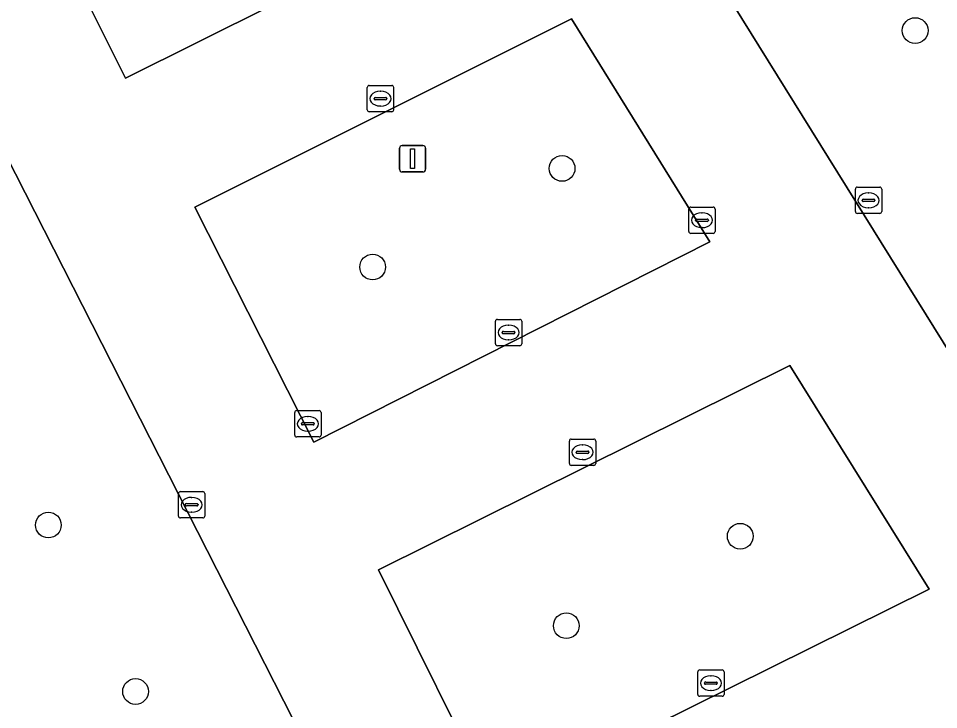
# Model space of a CAD drawing. Extents: x 158835 to 160077, y 386387 to 387778.
# Drawn here: x 159734.01 to 159768.98, y 387569.85 to 387596.1 of the extents above; entities that cross this region are included whole.
import ezdxf

# ---------------------------------------------------------------- set-up
doc = ezdxf.new("R2010")
doc.units = 0
for name, color, linetype in [('IMGEO_Boom', 7, 'Continuous'), ('IMGEO_Kolk', 7, 'Continuous'), ('IMGEO_Lichtmast', 7, 'Continuous'), ('IMGEO_Parkeervlak_open', 7, 'Continuous'), ('IMGEO_Rijbaan_lokaal_open', 7, 'Continuous')]:
    doc.layers.add(name, color=color, linetype=linetype)

msp = doc.modelspace()

# ---------------------------------------------------------------- linework, layer by layer
at = {"layer": 'IMGEO_Boom'}
for centre in [(159768.087, 387595.639), (159754.668, 387590.404), (159747.467, 387586.659), (159735.145, 387576.859), (159761.439, 387576.433), (159754.828, 387573.035), (159738.457, 387570.537)]:
    msp.add_circle(centre, 0.489, dxfattribs=at)
at = {"layer": 'IMGEO_Kolk'}
for p, q in [((159747.341, 387593.554), (159748.193, 387593.554)), ((159747.266, 387592.628), (159747.266, 387593.48)), ((159747.754, 387593.334), (159747.779, 387593.334)), ((159748.267, 387593.48), (159748.267, 387592.628)), ((159747.525, 387593.048), (159747.525, 387593.06)), ((159747.963, 387593.011), (159747.565, 387593.011)), ((159747.568, 387593.097), (159747.966, 387593.097)), ((159748.009, 387593.06), (159748.009, 387593.048)), ((159748.193, 387592.554), (159747.341, 387592.554)), ((159747.777, 387592.774), (159747.752, 387592.774)), ((159765.889, 387589.692), (159766.741, 387589.692)), ((159765.814, 387588.766), (159765.814, 387589.618)), ((159766.302, 387589.472), (159766.327, 387589.472)), ((159766.815, 387589.618), (159766.815, 387588.766)), ((159766.073, 387589.186), (159766.073, 387589.198)), ((159766.511, 387589.149), (159766.113, 387589.149)), ((159766.116, 387589.235), (159766.514, 387589.235)), ((159766.557, 387589.198), (159766.557, 387589.186)), ((159759.484, 387588.01), (159759.484, 387588.862)), ((159759.559, 387588.936), (159760.411, 387588.936)), ((159759.972, 387588.716), (159759.997, 387588.716)), ((159760.485, 387588.862), (159760.485, 387588.01)), ((159766.741, 387588.692), (159765.889, 387588.692)), ((159766.325, 387588.912), (159766.3, 387588.912)), ((159759.743, 387588.43), (159759.743, 387588.442)), ((159760.181, 387588.393), (159759.783, 387588.393)), ((159759.786, 387588.479), (159760.184, 387588.479)), ((159760.227, 387588.442), (159760.227, 387588.43)), ((159760.411, 387587.936), (159759.559, 387587.936)), ((159759.995, 387588.156), (159759.97, 387588.156)), ((159752.134, 387583.744), (159752.134, 387584.596)), ((159752.209, 387584.67), (159753.061, 387584.67)), ((159752.622, 387584.45), (159752.647, 387584.45)), ((159753.135, 387584.596), (159753.135, 387583.744)), ((159752.393, 387584.164), (159752.393, 387584.176)), ((159752.831, 387584.127), (159752.433, 387584.127)), ((159752.436, 387584.213), (159752.834, 387584.213)), ((159752.877, 387584.176), (159752.877, 387584.164)), ((159752.645, 387583.89), (159752.62, 387583.89)), ((159753.061, 387583.67), (159752.209, 387583.67)), ((159744.506, 387580.278), (159744.506, 387581.13)), ((159744.581, 387581.204), (159745.433, 387581.204)), ((159744.994, 387580.984), (159745.019, 387580.984)), ((159745.507, 387581.13), (159745.507, 387580.278)), ((159744.765, 387580.698), (159744.765, 387580.71)), ((159745.203, 387580.661), (159744.805, 387580.661)), ((159744.808, 387580.747), (159745.206, 387580.747)), ((159745.249, 387580.71), (159745.249, 387580.698)), ((159745.017, 387580.424), (159744.992, 387580.424)), ((159745.433, 387580.204), (159744.581, 387580.204)), ((159754.944, 387579.198), (159754.944, 387580.05)), ((159755.019, 387580.124), (159755.871, 387580.124)), ((159755.432, 387579.904), (159755.457, 387579.904)), ((159755.945, 387580.05), (159755.945, 387579.198)), ((159755.203, 387579.618), (159755.203, 387579.63)), ((159755.641, 387579.581), (159755.243, 387579.581)), ((159755.246, 387579.667), (159755.644, 387579.667)), ((159755.687, 387579.63), (159755.687, 387579.618)), ((159755.455, 387579.344), (159755.43, 387579.344)), ((159755.871, 387579.124), (159755.019, 387579.124)), ((159740.089, 387577.202), (159740.089, 387578.054)), ((159740.164, 387578.128), (159741.016, 387578.128)), ((159740.577, 387577.908), (159740.602, 387577.908)), ((159741.09, 387578.054), (159741.09, 387577.202)), ((159740.348, 387577.622), (159740.348, 387577.634)), ((159740.786, 387577.585), (159740.388, 387577.585)), ((159740.391, 387577.671), (159740.789, 387577.671)), ((159740.832, 387577.634), (159740.832, 387577.622)), ((159741.016, 387577.128), (159740.164, 387577.128)), ((159740.6, 387577.348), (159740.575, 387577.348)), ((159759.824, 387570.428), (159759.824, 387571.28)), ((159759.899, 387571.354), (159760.751, 387571.354)), ((159760.825, 387571.28), (159760.825, 387570.428)), ((159760.083, 387570.848), (159760.083, 387570.86)), ((159760.521, 387570.811), (159760.123, 387570.811)), ((159760.126, 387570.897), (159760.524, 387570.897)), ((159760.312, 387571.134), (159760.337, 387571.134)), ((159760.567, 387570.86), (159760.567, 387570.848)), ((159760.335, 387570.574), (159760.31, 387570.574)), ((159760.751, 387570.354), (159759.899, 387570.354))]:
    msp.add_line(p, q, dxfattribs=at)
for points in [[(159747.341, 387593.554), (159748.193, 387593.554)], [(159747.266, 387592.628), (159747.266, 387593.48)], [(159748.267, 387593.48), (159748.267, 387592.628)], [(159748.193, 387592.554), (159747.341, 387592.554)], [(159765.889, 387589.692), (159766.741, 387589.692)], [(159765.814, 387588.766), (159765.814, 387589.618)], [(159766.815, 387589.618), (159766.815, 387588.766)], [(159759.484, 387588.01), (159759.484, 387588.862)], [(159759.559, 387588.936), (159760.411, 387588.936)], [(159760.485, 387588.862), (159760.485, 387588.01)], [(159766.741, 387588.692), (159765.889, 387588.692)], [(159760.411, 387587.936), (159759.559, 387587.936)], [(159752.134, 387583.744), (159752.134, 387584.596)], [(159752.209, 387584.67), (159753.061, 387584.67)], [(159753.135, 387584.596), (159753.135, 387583.744)], [(159753.061, 387583.67), (159752.209, 387583.67)], [(159744.506, 387580.278), (159744.506, 387581.13)], [(159744.581, 387581.204), (159745.433, 387581.204)], [(159745.507, 387581.13), (159745.507, 387580.278)], [(159745.433, 387580.204), (159744.581, 387580.204)], [(159754.944, 387579.198), (159754.944, 387580.05)], [(159755.019, 387580.124), (159755.871, 387580.124)], [(159755.945, 387580.05), (159755.945, 387579.198)], [(159755.871, 387579.124), (159755.019, 387579.124)], [(159740.089, 387577.202), (159740.089, 387578.054)], [(159740.164, 387578.128), (159741.016, 387578.128)], [(159741.09, 387578.054), (159741.09, 387577.202)], [(159741.016, 387577.128), (159740.164, 387577.128)], [(159759.824, 387570.428), (159759.824, 387571.28)], [(159759.899, 387571.354), (159760.751, 387571.354)], [(159760.825, 387571.28), (159760.825, 387570.428)], [(159760.751, 387570.354), (159759.899, 387570.354)]]:
    msp.add_lwpolyline(points, dxfattribs=at)
for centre, radius, start, end in [((159747.343, 387593.478), 0.0765, 91.552, 178.448), ((159747.343, 387593.478), 0.0765, 91.552, 178.448), ((159748.191, 387593.478), 0.0765, 1.552, 88.448), ((159748.191, 387593.478), 0.0765, 1.552, 88.448), ((159747.565, 387593.057), 0.0403, 85.8775, 175.7526), ((159747.562, 387593.047), 0.0366, 178.938, 274.7102), ((159747.966, 387593.054), 0.043, 264.8664, 352.4533), ((159747.97, 387593.059), 0.0386, 1.7309, 96.639), ((159747.343, 387592.63), 0.0765, 181.552, 268.448), ((159747.343, 387592.63), 0.0765, 181.552, 268.448), ((159748.191, 387592.63), 0.0765, 271.552, 358.448), ((159748.191, 387592.63), 0.0765, 271.552, 358.448), ((159765.891, 387589.616), 0.0765, 91.552, 178.448), ((159765.891, 387589.616), 0.0765, 91.552, 178.448), ((159766.739, 387589.616), 0.0765, 1.552, 88.448), ((159766.739, 387589.616), 0.0765, 1.552, 88.448), ((159766.113, 387589.195), 0.0403, 85.8775, 175.7526), ((159766.11, 387589.185), 0.0366, 178.938, 274.7102), ((159766.514, 387589.192), 0.043, 264.8664, 352.4533), ((159766.518, 387589.197), 0.0386, 1.7309, 96.639), ((159759.561, 387588.86), 0.0765, 91.552, 178.448), ((159759.561, 387588.86), 0.0765, 91.552, 178.448), ((159760.409, 387588.86), 0.0765, 1.552, 88.448), ((159760.409, 387588.86), 0.0765, 1.552, 88.448), ((159765.891, 387588.768), 0.0765, 181.552, 268.448), ((159765.891, 387588.768), 0.0765, 181.552, 268.448), ((159766.739, 387588.768), 0.0765, 271.552, 358.448), ((159766.739, 387588.768), 0.0765, 271.552, 358.448), ((159759.783, 387588.439), 0.0403, 85.8775, 175.7526), ((159759.78, 387588.429), 0.0366, 178.938, 274.7102), ((159760.184, 387588.436), 0.043, 264.8664, 352.4533), ((159760.188, 387588.441), 0.0386, 1.7309, 96.639), ((159759.561, 387588.012), 0.0765, 181.552, 268.448), ((159759.561, 387588.012), 0.0765, 181.552, 268.448), ((159760.409, 387588.012), 0.0765, 271.552, 358.448), ((159760.409, 387588.012), 0.0765, 271.552, 358.448), ((159752.211, 387584.594), 0.0765, 91.552, 178.448), ((159752.211, 387584.594), 0.0765, 91.552, 178.448), ((159753.059, 387584.594), 0.0765, 1.552, 88.448), ((159753.059, 387584.594), 0.0765, 1.552, 88.448), ((159752.433, 387584.173), 0.0403, 85.8775, 175.7526), ((159752.43, 387584.163), 0.0366, 178.938, 274.7102), ((159752.834, 387584.17), 0.043, 264.8664, 352.4533), ((159752.838, 387584.175), 0.0386, 1.7309, 96.639), ((159752.211, 387583.746), 0.0765, 181.552, 268.448), ((159752.211, 387583.746), 0.0765, 181.552, 268.448), ((159753.059, 387583.746), 0.0765, 271.552, 358.448), ((159753.059, 387583.746), 0.0765, 271.552, 358.448), ((159744.583, 387581.128), 0.0765, 91.552, 178.448), ((159744.583, 387581.128), 0.0765, 91.552, 178.448), ((159745.431, 387581.128), 0.0765, 1.552, 88.448), ((159745.431, 387581.128), 0.0765, 1.552, 88.448), ((159744.805, 387580.707), 0.0403, 85.8775, 175.7526), ((159744.802, 387580.697), 0.0366, 178.938, 274.7102), ((159745.206, 387580.704), 0.043, 264.8664, 352.4533), ((159745.21, 387580.709), 0.0386, 1.7309, 96.639), ((159744.583, 387580.28), 0.0765, 181.552, 268.448), ((159744.583, 387580.28), 0.0765, 181.552, 268.448), ((159745.431, 387580.28), 0.0765, 271.552, 358.448), ((159745.431, 387580.28), 0.0765, 271.552, 358.448), ((159755.021, 387580.048), 0.0765, 91.552, 178.448), ((159755.021, 387580.048), 0.0765, 91.552, 178.448), ((159755.869, 387580.048), 0.0765, 1.552, 88.448), ((159755.869, 387580.048), 0.0765, 1.552, 88.448), ((159755.243, 387579.627), 0.0403, 85.8775, 175.7526), ((159755.24, 387579.617), 0.0366, 178.938, 274.7102), ((159755.644, 387579.624), 0.043, 264.8664, 352.4533), ((159755.648, 387579.629), 0.0386, 1.7309, 96.639), ((159755.021, 387579.2), 0.0765, 181.552, 268.448), ((159755.021, 387579.2), 0.0765, 181.552, 268.448), ((159755.869, 387579.2), 0.0765, 271.552, 358.448), ((159755.869, 387579.2), 0.0765, 271.552, 358.448), ((159740.166, 387578.052), 0.0765, 91.552, 178.448), ((159740.166, 387578.052), 0.0765, 91.552, 178.448), ((159741.014, 387578.052), 0.0765, 1.552, 88.448), ((159741.014, 387578.052), 0.0765, 1.552, 88.448), ((159740.388, 387577.631), 0.0403, 85.8775, 175.7526), ((159740.385, 387577.621), 0.0366, 178.938, 274.7102), ((159740.789, 387577.628), 0.043, 264.8664, 352.4533), ((159740.793, 387577.633), 0.0386, 1.7309, 96.639), ((159740.166, 387577.204), 0.0765, 181.552, 268.448), ((159740.166, 387577.204), 0.0765, 181.552, 268.448), ((159741.014, 387577.204), 0.0765, 271.552, 358.448), ((159741.014, 387577.204), 0.0765, 271.552, 358.448), ((159759.901, 387571.278), 0.0765, 91.552, 178.448), ((159759.901, 387571.278), 0.0765, 91.552, 178.448), ((159760.749, 387571.278), 0.0765, 1.552, 88.448), ((159760.749, 387571.278), 0.0765, 1.552, 88.448), ((159760.123, 387570.857), 0.0403, 85.8775, 175.7526), ((159760.12, 387570.847), 0.0366, 178.938, 274.7102), ((159760.524, 387570.854), 0.043, 264.8664, 352.4533), ((159760.528, 387570.859), 0.0386, 1.7309, 96.639), ((159759.901, 387570.43), 0.0765, 181.552, 268.448), ((159759.901, 387570.43), 0.0765, 181.552, 268.448), ((159760.749, 387570.43), 0.0765, 271.552, 358.448), ((159760.749, 387570.43), 0.0765, 271.552, 358.448)]:
    msp.add_arc(centre, radius, start, end, dxfattribs=at)
for centre, major_axis, ratio, start_param, end_param in [((159747.753, 387593.054), (-0.387, 0.002), 0.722429, 4.712389, 7.853982), ((159747.778, 387593.054), (-0.39, 0.002), 0.717154, 1.570796, 4.712389), ((159766.301, 387589.192), (-0.387, 0.002), 0.722429, 4.712389, 7.853982), ((159766.326, 387589.192), (-0.39, 0.002), 0.717154, 1.570796, 4.712389), ((159759.971, 387588.436), (-0.387, 0.002), 0.722429, 4.712389, 7.853982), ((159759.996, 387588.436), (-0.39, 0.002), 0.717154, 1.570796, 4.712389), ((159752.621, 387584.17), (-0.387, 0.002), 0.722429, 4.712389, 7.853982), ((159752.646, 387584.17), (-0.39, 0.002), 0.717154, 1.570796, 4.712389), ((159744.993, 387580.704), (-0.387, 0.002), 0.722429, 4.712389, 7.853982), ((159745.018, 387580.704), (-0.39, 0.002), 0.717154, 1.570796, 4.712389), ((159755.431, 387579.624), (-0.387, 0.002), 0.722429, 4.712389, 7.853982), ((159755.456, 387579.624), (-0.39, 0.002), 0.717154, 1.570796, 4.712389), ((159740.576, 387577.628), (-0.387, 0.002), 0.722429, 4.712389, 7.853982), ((159740.601, 387577.628), (-0.39, 0.002), 0.717154, 1.570796, 4.712389), ((159760.311, 387570.854), (-0.387, 0.002), 0.722429, 4.712389, 7.853982), ((159760.336, 387570.854), (-0.39, 0.002), 0.717154, 1.570796, 4.712389)]:
    msp.add_ellipse(centre, major_axis=major_axis, ratio=ratio, start_param=start_param, end_param=end_param, dxfattribs=at)
at = {"layer": 'IMGEO_Lichtmast'}
for p, q in [((159748.49, 387590.37), (159748.49, 387591.17)), ((159748.49, 387591.17), (159748.49, 387590.37)), ((159748.59, 387591.27), (159749.38, 387591.27)), ((159749.38, 387591.27), (159748.59, 387591.27)), ((159749.48, 387591.17), (159749.48, 387590.37)), ((159749.48, 387590.37), (159749.48, 387591.17)), ((159749.38, 387590.27), (159748.59, 387590.27)), ((159748.59, 387590.27), (159749.38, 387590.27))]:
    msp.add_line(p, q, dxfattribs=at)
msp.add_lwpolyline([(159748.91, 387591.145), (159749.06, 387591.145), (159749.06, 387590.395), (159748.91, 387590.395), (159748.91, 387591.145)], dxfattribs=at)
for centre, start, end in [((159748.59, 387591.17), 90, 180), ((159748.59, 387591.17), 90, 180), ((159749.38, 387591.17), 0, 90), ((159749.38, 387591.17), 360, 90), ((159748.59, 387590.37), 180, 270), ((159748.59, 387590.37), 180, 270), ((159749.38, 387590.37), 270, 0), ((159749.38, 387590.37), 270, 0)]:
    msp.add_arc(centre, 0.1, start, end, dxfattribs=at)
at = {"layer": 'IMGEO_Parkeervlak_open'}
for points in [[(159803.054, 387548.62), (159802.97, 387548.816), (159763.499, 387612.177), (159754.846, 387606.792), (159794.401, 387543.235)], [(159749.397, 387605.001), (159735.891, 387598.205), (159738.075, 387593.83), (159752.019, 387600.787)], [(159755.021, 387596.081), (159740.714, 387588.938), (159745.228, 387580.007), (159760.288, 387587.618)], [(159730.973, 387595.918), (159722.143, 387591.553), (159758.299, 387520.623), (159766.682, 387525.812)], [(159763.329, 387582.924), (159747.69, 387575.16), (159752.108, 387566.241), (159768.621, 387574.421)]]:
    msp.add_lwpolyline(points, close=True, dxfattribs=at)
at = {"layer": 'IMGEO_Rijbaan_lokaal_open'}
for points in [[(159803.054, 387548.62), (159794.401, 387543.235), (159754.846, 387606.792), (159763.499, 387612.177), (159802.97, 387548.816)], [(159735.891, 387598.205), (159749.397, 387605.001), (159752.019, 387600.787), (159738.075, 387593.83)], [(159755.021, 387596.081), (159760.288, 387587.618), (159745.228, 387580.007), (159740.714, 387588.938)], [(159730.973, 387595.918), (159766.682, 387525.812), (159758.299, 387520.623), (159722.143, 387591.553)], [(159747.69, 387575.16), (159763.329, 387582.924), (159768.621, 387574.421), (159752.108, 387566.241)]]:
    msp.add_lwpolyline(points, close=True, dxfattribs=at)

doc.saveas('drawing.dxf')
